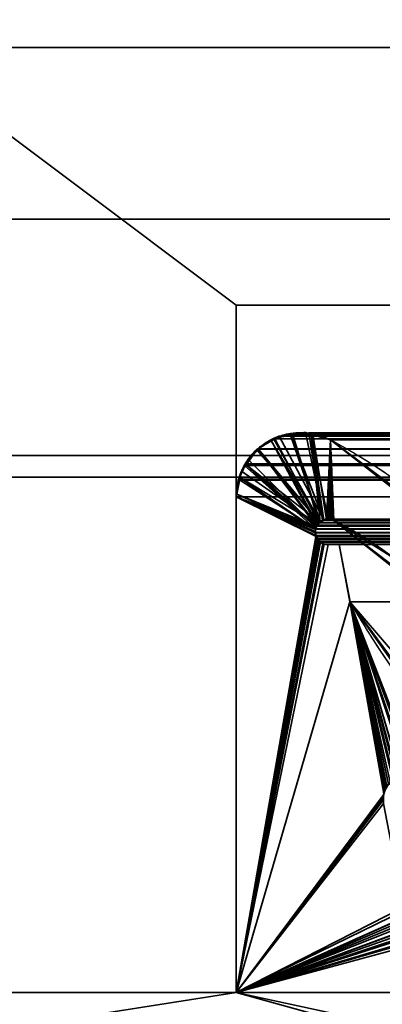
# Model space of a CAD drawing. Header units: millimetres. Extents: x -590 to 3690, y -120 to 127.
# Tile 310 of 656: x 1014 to 1018, y 5 to 16. Entities that reach past the tile are written whole.
import ezdxf

# ---------------------------------------------------------------- set-up
doc = ezdxf.new("R2010")
doc.units = ezdxf.units.MM
doc.layers.add('152', color=7, linetype='Continuous', true_color=0xffffff)

# ---------------------------------------------------------------- blocks, each defined once
blk = doc.blocks.new('UG_SURFACE_002')
at = {"layer": '152', "color": 252, "linetype": 'Continuous', "lineweight": 35}
for points in [[(2165, -31.2, 2203), (2165, 108.2, 2203), (835, 108.2, 2203), (835, -31.2, 2203)], [(985, -31.2, 2053), (985, 108.2, 2053), (2015, 108.2, 2053), (2015, -31.2, 2053)]]:
    blk.add_3dface(points, dxfattribs=at)
blk = doc.blocks.new('UG_SURFACE_095')
at = {"layer": '152', "color": 254, "linetype": 'Continuous', "lineweight": 35}
for points in [[(1024.19, 107.052, -7), (1024.25, 106.75, -7), (1020.5, 13, -7), (1012.5, 81, -7)], [(1012.5, 81, 2021), (1024.25, 5, 2009.25), (1024.25, 106.75, 2009.25), (1024.202, 107.05, 2009.298)], [(1024.25, 5, 2009.25), (1012.5, 81, 2021), (1020.5, 13, 2013)], [(1016.5, 13, 2017), (1020.5, 13, 2013), (1012.5, 81, 2021), (1012.5, 16, 2021)], [(1012.5, 81, -7), (1020.5, 13, -7), (1016.5, 13, -7), (1012.5, 16, -7)], [(1012.5, 16, 2021), (1012.5, 5, 2021), (1016.5, 5, 2017), (1016.5, 13, 2017)], [(1016.5, 13, -7), (1016.5, 5, -7), (1012.5, 5, -7), (1012.5, 16, -7)], [(1016.5, 13, 2017), (1016.5, 5, 2017), (1016.5, 5, -7), (1016.5, 13, -7)], [(1020.5, 13, 2013), (1016.5, 13, 2017), (1016.5, 13, -7), (1020.5, 13, -7)], [(1016.5, 5, 2017), (1012.5, 5, 2021), (1012.5, 5, -7), (1016.5, 5, -7)]]:
    blk.add_3dface(points, dxfattribs=at)
blk = doc.blocks.new('UG_SURFACE_097')
at = {"layer": '152', "color": 254, "linetype": 'Continuous', "lineweight": 35}
for points in [[(1999.75, -35, 2033.25), (1999.75, 111.75, 2033.25), (1000.25, 111.75, 2033.25), (1000.25, -35, 2033.25)], [(1024.25, 106.75, 2009.25), (1024.25, 5, 2009.25), (1012.5, 81, 2021), (1012.5, 111.75, 2021)], [(1012.5, 16, 2021), (1012.5, 81, 2021), (1020.5, 13, 2013), (1016.5, 13, 2017)], [(1020.5, 13, 2013), (1012.5, 81, 2021), (1024.25, 5, 2009.25)], [(1992, 16, 2025.5), (1992, -33, 2025.5), (1008, -33, 2025.5), (1008, 16, 2025.5)], [(1992, 16, 2025.5), (1008, 16, 2025.5), (1012.5, 16, 2021), (1987.5, 16, 2021)], [(1987.5, 5, 2021), (1987.5, 16, 2021), (1012.5, 16, 2021), (1012.5, 5, 2021)], [(1016.5, 13, 2017), (1016.5, 5, 2017), (1012.5, 5, 2021), (1012.5, 16, 2021)], [(1983.5, 13, 2017), (1983.5, 5, 2017), (1016.5, 5, 2017), (1016.5, 13, 2017)], [(1983.5, 13, 2017), (1016.5, 13, 2017), (1020.5, 13, 2013), (1979.5, 13, 2013)], [(1987.5, 5, 2021), (1012.5, 5, 2021), (1016.5, 5, 2017), (1983.5, 5, 2017)]]:
    blk.add_3dface(points, dxfattribs=at)
blk = doc.blocks.new('UG_SURFACE_126')
at = {"layer": '152', "color": 46, "linetype": 'Continuous', "lineweight": 35}
for points in [[(1016.935, 11.449, 2016.565), (1017.002, 11.476, -7), (1016.91, 11.42, -7)], [(1016.91, 11.42, -7), (1017.002, 11.476, -7), (1017.52, 10.502, -7), (1017.478, 10.478, -7)], [(1017.002, 11.476, -7), (1016.935, 11.449, 2016.565), (1017.132, 11.487, 2016.368)], [(1017.478, 10.478, 2016.022), (1017.48, 10.481, 2016.02), (1017.132, 11.487, 2016.368), (1016.935, 11.449, 2016.565)], [(1017.132, 11.487, 2016.368), (1017.132, 11.493, -7), (1017.002, 11.476, -7)], [(1017.002, 11.476, -7), (1017.132, 11.493, -7), (1017.521, 10.503, -7), (1017.52, 10.502, -7)], [(1017.132, 11.493, -7), (1017.132, 11.487, 2016.368), (1017.289, 11.518, 2016.211)], [(1017.306, 11.517, -7), (1017.132, 11.493, -7), (1017.289, 11.518, 2016.211)], [(1017.372, 11.495, 2016.128), (1017.289, 11.518, 2016.211), (1017.132, 11.487, 2016.368), (1017.48, 10.481, 2016.02)], [(1017.521, 10.503, -7), (1017.132, 11.493, -7), (1017.306, 11.517, -7)], [(1017.306, 11.517, -7), (1017.289, 11.518, 2016.211), (1017.372, 11.495, 2016.128)], [(1017.372, 11.495, 2016.128), (1017.371, 11.498, -7), (1017.306, 11.517, -7)], [(1017.306, 11.517, -7), (1017.371, 11.498, -7), (1017.57, 10.51, -7), (1017.521, 10.503, -7)], [(1017.371, 11.498, -7), (1017.372, 11.495, 2016.128), (1017.6, 11.432, 2015.899)], [(1017.6, 11.432, 2015.899), (1017.6, 11.432, -7), (1017.371, 11.498, -7)], [(1017.371, 11.498, -7), (1017.6, 11.432, -7), (1017.579, 10.511, -7), (1017.57, 10.51, -7)], [(1017.372, 11.495, 2016.128), (1017.48, 10.481, 2016.02), (1017.521, 10.497, 2015.979)], [(1017.521, 10.497, 2015.979), (1017.554, 10.51, 2015.946), (1017.6, 11.432, 2015.899), (1017.372, 11.495, 2016.128)], [(1016.756, 11.328, -7), (1016.84, 11.396, 2016.66), (1016.903, 11.431, 2016.598)], [(1016.903, 11.431, 2016.598), (1016.91, 11.42, -7), (1016.756, 11.328, -7)], [(1016.756, 11.328, -7), (1016.91, 11.42, -7), (1017.478, 10.478, -7), (1017.47, 10.473, -7)], [(1016.756, 11.328, -7), (1016.76, 11.319, 2016.74), (1016.84, 11.396, 2016.66)], [(1016.903, 11.431, 2016.598), (1016.84, 11.396, 2016.66), (1016.76, 11.319, 2016.74), (1017.44, 10.437, 2016.059)], [(1016.91, 11.42, -7), (1016.903, 11.431, 2016.598), (1016.935, 11.449, 2016.565)], [(1017.45, 10.447, 2016.05), (1017.478, 10.478, 2016.022), (1016.935, 11.449, 2016.565), (1016.903, 11.431, 2016.598)], [(1016.903, 11.431, 2016.598), (1017.44, 10.437, 2016.059), (1017.45, 10.447, 2016.05)], [(1017.6, 11.432, 2015.899), (1017.554, 10.51, 2015.946), (1017.569, 10.508, 2015.931)], [(1017.6, 11.432, 2015.899), (1017.569, 10.508, 2015.931), (1017.618, 10.499, 2015.882)], [(1017.618, 10.5, -7), (1017.579, 10.511, -7), (1017.6, 11.432, -7)], [(1019.204, 10.239, -7), (1017.6, 11.432, -7), (1017.6, 11.432, 2015.899), (1019.204, 10.239, 2014.296)], [(1017.6, 11.432, -7), (1017.637, 10.495, -7), (1017.618, 10.5, -7)], [(1018.718, 9.667, -7), (1017.637, 10.495, -7), (1017.6, 11.432, -7), (1019.204, 10.239, -7)], [(1019.204, 10.239, 2014.296), (1017.6, 11.432, 2015.899), (1017.637, 10.495, 2015.863), (1018.721, 9.638, 2014.78)], [(1017.618, 10.499, 2015.882), (1017.637, 10.495, 2015.863), (1017.6, 11.432, 2015.899)], [(1016.74, 11.318, -7), (1016.611, 11.145, 2016.889), (1016.639, 11.203, 2016.861)], [(1016.74, 11.318, -7), (1016.616, 11.143, -7), (1016.611, 11.145, 2016.889)], [(1016.616, 11.143, -7), (1016.74, 11.318, -7), (1017.47, 10.473, -7)], [(1016.74, 11.318, -7), (1016.639, 11.203, 2016.861), (1016.76, 11.319, 2016.74)], [(1017.431, 10.412, 2016.069), (1017.44, 10.437, 2016.059), (1016.76, 11.319, 2016.74), (1016.639, 11.203, 2016.861)], [(1016.76, 11.319, 2016.74), (1016.756, 11.328, -7), (1016.74, 11.318, -7)], [(1017.47, 10.473, -7), (1016.74, 11.318, -7), (1016.756, 11.328, -7)], [(1016.563, 11.068, -7), (1016.539, 10.996, 2016.961), (1016.611, 11.145, 2016.889)], [(1016.611, 11.145, 2016.889), (1016.539, 10.996, 2016.961), (1017.424, 10.393, 2016.076)], [(1016.611, 11.145, 2016.889), (1016.616, 11.143, -7), (1016.563, 11.068, -7)], [(1017.47, 10.473, -7), (1017.451, 10.447, -7), (1016.563, 11.068, -7), (1016.616, 11.143, -7)], [(1016.639, 11.203, 2016.861), (1016.611, 11.145, 2016.889), (1017.431, 10.412, 2016.069)], [(1016.611, 11.145, 2016.889), (1017.424, 10.393, 2016.076), (1017.431, 10.412, 2016.069)], [(1016.563, 11.068, -7), (1016.548, 10.996, -7), (1016.539, 10.996, 2016.961)], [(1016.548, 10.996, -7), (1016.563, 11.068, -7), (1017.451, 10.447, -7)], [(1016.539, 10.996, 2016.961), (1016.53, 10.979, 2016.97), (1016.505, 10.799, 2016.995), (1017.424, 10.393, 2016.076)], [(1016.507, 10.799, -7), (1016.505, 10.799, 2016.995), (1016.53, 10.979, 2016.97)], [(1016.507, 10.799, -7), (1016.53, 10.979, 2016.97), (1016.539, 10.996, 2016.961)], [(1016.539, 10.996, 2016.961), (1016.548, 10.996, -7), (1016.507, 10.799, -7)], [(1017.451, 10.447, -7), (1017.434, 10.425, -7), (1016.507, 10.799, -7), (1016.548, 10.996, -7)], [(1016.5, 10.768, -7), (1016.5, 10.768, 2017), (1016.505, 10.799, 2016.995)], [(1016.505, 10.799, 2016.995), (1016.507, 10.799, -7), (1016.5, 10.768, -7)], [(1016.5, 10.768, -7), (1016.507, 10.799, -7), (1017.434, 10.425, -7), (1017.431, 10.413, -7)], [(1017.424, 10.391, 2016.076), (1017.424, 10.393, 2016.076), (1016.505, 10.799, 2016.995), (1016.5, 10.768, 2017)], [(1016.5, 10.768, -7), (1016.5, 5, -7), (1016.5, 5, 2017), (1016.5, 10.768, 2017)], [(1016.5, 10.768, -7), (1017.431, 10.413, -7), (1017.426, 10.39, -7)], [(1016.5, 5, -7), (1016.5, 10.768, -7), (1017.431, 10.309, -7), (1017.454, 10.272, -7)], [(1016.5, 10.768, -7), (1017.421, 10.367, -7), (1017.423, 10.352, -7)], [(1017.426, 10.39, -7), (1017.421, 10.367, -7), (1016.5, 10.768, -7)], [(1017.423, 10.352, -7), (1017.431, 10.309, -7), (1017.431, 10.309, -7), (1016.5, 10.768, -7)], [(1016.5, 10.768, 2017), (1017.421, 10.352, 2016.079), (1017.424, 10.391, 2016.076)], [(1016.5, 10.768, 2017), (1017.421, 10.35, 2016.079), (1017.421, 10.352, 2016.079)], [(1017.43, 10.309, 2016.07), (1017.421, 10.35, 2016.079), (1016.5, 10.768, 2017), (1016.5, 5, 2017)], [(1017.431, 10.413, -7), (1017.434, 10.425, -7), (1017.45, 10.447, 2016.05)], [(1017.45, 10.447, 2016.05), (1017.44, 10.437, 2016.059), (1017.431, 10.413, -7)], [(1017.44, 10.437, 2016.059), (1017.431, 10.412, 2016.069), (1017.431, 10.413, -7)], [(1017.434, 10.425, -7), (1017.451, 10.447, -7), (1017.45, 10.447, 2016.05)], [(1017.478, 10.478, 2016.022), (1017.45, 10.447, 2016.05), (1017.451, 10.447, -7)], [(1017.451, 10.447, -7), (1017.47, 10.473, -7), (1017.478, 10.478, 2016.022)], [(1017.47, 10.473, -7), (1017.478, 10.478, -7), (1017.478, 10.478, 2016.022)], [(1017.478, 10.478, -7), (1017.52, 10.502, -7), (1017.521, 10.497, 2015.979)], [(1017.521, 10.497, 2015.979), (1017.48, 10.481, 2016.02), (1017.478, 10.478, -7)], [(1017.48, 10.481, 2016.02), (1017.478, 10.478, 2016.022), (1017.478, 10.478, -7)], [(1017.521, 10.497, 2015.979), (1017.52, 10.502, -7), (1017.521, 10.503, -7)], [(1017.521, 10.503, -7), (1017.57, 10.51, -7), (1017.569, 10.508, 2015.931)], [(1017.569, 10.508, 2015.931), (1017.554, 10.51, 2015.946), (1017.521, 10.503, -7)], [(1017.554, 10.51, 2015.946), (1017.521, 10.497, 2015.979), (1017.521, 10.503, -7)], [(1017.569, 10.508, 2015.931), (1017.57, 10.51, -7), (1017.579, 10.511, -7)], [(1017.618, 10.499, 2015.882), (1017.569, 10.508, 2015.931), (1017.579, 10.511, -7)], [(1017.579, 10.511, -7), (1017.618, 10.5, -7), (1017.618, 10.499, 2015.882)], [(1017.618, 10.5, -7), (1017.637, 10.495, -7), (1017.637, 10.495, 2015.863)], [(1017.637, 10.495, 2015.863), (1017.618, 10.499, 2015.882), (1017.618, 10.5, -7)], [(1017.637, 10.495, -7), (1018.718, 9.667, -7), (1018.721, 9.638, 2014.78)], [(1018.721, 9.638, 2014.78), (1017.637, 10.495, 2015.863), (1017.637, 10.495, -7)], [(1017.423, 10.352, -7), (1017.421, 10.367, -7), (1017.424, 10.391, 2016.076)], [(1017.424, 10.391, 2016.076), (1017.421, 10.352, 2016.079), (1017.423, 10.352, -7)], [(1017.421, 10.367, -7), (1017.426, 10.39, -7), (1017.424, 10.391, 2016.076)], [(1017.423, 10.352, -7), (1017.421, 10.352, 2016.079), (1017.421, 10.35, 2016.079)], [(1017.421, 10.35, 2016.079), (1017.43, 10.309, 2016.07), (1017.423, 10.352, -7)], [(1017.423, 10.352, -7), (1017.43, 10.309, 2016.07), (1017.43, 10.309, 2016.07)], [(1017.43, 10.309, 2016.07), (1017.431, 10.309, -7), (1017.423, 10.352, -7)], [(1017.431, 10.412, 2016.069), (1017.424, 10.393, 2016.076), (1017.426, 10.39, -7)], [(1017.424, 10.393, 2016.076), (1017.424, 10.391, 2016.076), (1017.426, 10.39, -7)], [(1017.426, 10.39, -7), (1017.431, 10.413, -7), (1017.431, 10.412, 2016.069)], [(1017.453, 10.272, 2016.047), (1017.43, 10.309, 2016.07), (1017.43, 10.309, 2016.07), (1016.5, 5, 2017)], [(1017.454, 10.272, -7), (1017.463, 10.259, -7), (1016.5, 5, -7)], [(1016.5, 5, 2017), (1017.458, 10.264, 2016.042), (1017.453, 10.272, 2016.047)], [(1017.482, 10.246, 2016.018), (1017.458, 10.264, 2016.042), (1016.5, 5, 2017)], [(1016.5, 5, -7), (1017.463, 10.259, -7), (1017.483, 10.245, -7)], [(1016.5, 5, 2017), (1017.515, 10.224, 2015.985), (1017.482, 10.246, 2016.018)], [(1017.483, 10.245, -7), (1017.511, 10.225, -7), (1016.5, 5, -7)], [(1016.5, 5, -7), (1017.511, 10.225, -7), (1017.522, 10.223, -7)], [(1017.522, 10.222, 2015.978), (1017.515, 10.224, 2015.985), (1016.5, 5, 2017)], [(1017.522, 10.223, -7), (1017.57, 10.213, -7), (1016.5, 5, -7)], [(1016.5, 5, 2017), (1017.57, 10.213, 2015.93), (1017.522, 10.222, 2015.978)], [(1017.57, 10.213, -7), (1017.698, 10.213, -7), (1017.825, 9.549, -7), (1016.5, 5, -7)], [(1016.5, 5, 2017), (1017.825, 9.549, 2015.674), (1017.698, 10.213, 2015.802), (1017.57, 10.213, 2015.93)], [(1017.431, 10.309, -7), (1017.43, 10.309, 2016.07), (1017.453, 10.272, 2016.047)], [(1017.431, 10.309, -7), (1017.431, 10.309, -7), (1017.43, 10.309, 2016.07)], [(1017.453, 10.272, 2016.047), (1017.454, 10.272, -7), (1017.431, 10.309, -7)], [(1017.454, 10.272, -7), (1017.453, 10.272, 2016.047), (1017.458, 10.264, 2016.042)], [(1017.458, 10.264, 2016.042), (1017.463, 10.259, -7), (1017.454, 10.272, -7)], [(1017.463, 10.259, -7), (1017.458, 10.264, 2016.042), (1017.482, 10.246, 2016.018)], [(1017.482, 10.246, 2016.018), (1017.483, 10.245, -7), (1017.463, 10.259, -7)], [(1017.483, 10.245, -7), (1017.482, 10.246, 2016.018), (1017.515, 10.224, 2015.985)], [(1017.515, 10.224, 2015.985), (1017.511, 10.225, -7), (1017.483, 10.245, -7)], [(1017.511, 10.225, -7), (1017.515, 10.224, 2015.985), (1017.522, 10.222, 2015.978)], [(1017.522, 10.222, 2015.978), (1017.522, 10.223, -7), (1017.511, 10.225, -7)], [(1017.522, 10.223, -7), (1017.522, 10.222, 2015.978), (1017.57, 10.213, 2015.93)], [(1017.57, 10.213, 2015.93), (1017.57, 10.213, -7), (1017.522, 10.223, -7)], [(1017.57, 10.213, 2015.93), (1017.698, 10.213, 2015.802), (1017.698, 10.213, -7), (1017.57, 10.213, -7)], [(1017.825, 9.549, -7), (1017.698, 10.213, -7), (1017.698, 10.213, 2015.802), (1017.825, 9.549, 2015.674)], [(1018.233, 7.348, -7), (1018.216, 7.302, -7), (1016.5, 5, -7), (1017.825, 9.549, -7)], [(1017.825, 9.549, 2015.674), (1016.5, 5, 2017), (1018.212, 7.276, 2015.288), (1018.229, 7.35, 2015.271)], [(1017.825, 9.549, -7), (1018.956, 7.948, 2014.544), (1020.368, 6.589, 2013.132)], [(1017.825, 9.549, -7), (1017.825, 9.549, 2015.674), (1018.956, 7.948, 2014.544)], [(1020.368, 6.589, 2013.132), (1020.368, 6.589, -7), (1017.825, 9.549, -7)], [(1017.825, 9.549, -7), (1018.237, 7.358, -7), (1018.233, 7.348, -7)], [(1017.825, 9.549, -7), (1018.52, 7.527, -7), (1018.512, 7.527, -7)], [(1017.825, 9.549, -7), (1018.253, 7.399, -7), (1018.237, 7.358, -7)], [(1018.512, 7.527, -7), (1018.418, 7.52, -7), (1017.825, 9.549, -7)], [(1017.825, 9.549, -7), (1018.619, 7.496, -7), (1018.599, 7.503, -7)], [(1017.825, 9.549, -7), (1018.324, 7.475, -7), (1018.276, 7.423, -7), (1018.253, 7.399, -7)], [(1018.418, 7.52, -7), (1018.417, 7.52, -7), (1017.825, 9.549, -7)], [(1017.825, 9.549, -7), (1020.368, 6.589, -7), (1020.084, 6.334, -7), (1018.619, 7.496, -7)], [(1018.599, 7.503, -7), (1018.52, 7.527, -7), (1017.825, 9.549, -7)], [(1018.417, 7.52, -7), (1018.338, 7.482, -7), (1018.324, 7.475, -7), (1017.825, 9.549, -7)], [(1017.825, 9.549, 2015.674), (1018.496, 7.529, 2015.004), (1018.512, 7.525, 2014.988)], [(1018.512, 7.525, 2014.988), (1018.599, 7.502, 2014.901), (1018.956, 7.948, 2014.544), (1017.825, 9.549, 2015.674)], [(1017.825, 9.549, 2015.674), (1018.366, 7.5, 2015.134), (1018.419, 7.512, 2015.081)], [(1017.825, 9.549, 2015.674), (1018.272, 7.426, 2015.228), (1018.273, 7.426, 2015.227)], [(1018.419, 7.512, 2015.081), (1018.496, 7.529, 2015.004), (1017.825, 9.549, 2015.674)], [(1018.273, 7.426, 2015.227), (1018.339, 7.479, 2015.161), (1017.825, 9.549, 2015.674)], [(1018.339, 7.479, 2015.161), (1018.366, 7.5, 2015.134), (1017.825, 9.549, 2015.674)], [(1018.229, 7.35, 2015.271), (1018.23, 7.352, 2015.27), (1017.825, 9.549, 2015.674)], [(1018.23, 7.352, 2015.27), (1018.234, 7.359, 2015.266), (1018.272, 7.426, 2015.228), (1017.825, 9.549, 2015.674)], [(1016.5, 5, -7), (1018.216, 7.302, -7), (1018.216, 7.272, -7)], [(1018.212, 7.272, 2015.288), (1018.212, 7.276, 2015.288), (1016.5, 5, 2017)], [(1018.216, 7.272, -7), (1018.216, 7.199, -7), (1016.5, 5, -7)], [(1016.5, 5, 2017), (1018.216, 7.199, 2015.284), (1018.212, 7.272, 2015.288)], [(1016.5, 5, -7), (1018.216, 7.199, -7), (1018.448, 5.993, -7)], [(1018.448, 5.993, 2015.052), (1018.216, 7.199, 2015.284), (1016.5, 5, 2017)], [(1016.5, 5, -7), (1018.448, 5.993, -7), (1018.489, 5.886, -7)], [(1016.5, 5, 2017), (1018.457, 5.953, 2015.043), (1018.448, 5.993, 2015.052)], [(1018.488, 5.888, 2015.013), (1018.457, 5.953, 2015.043), (1016.5, 5, 2017)], [(1016.5, 5, 2017), (1018.526, 5.805, 2014.974), (1018.488, 5.888, 2015.013)], [(1018.489, 5.886, -7), (1018.509, 5.832, -7), (1016.5, 5, -7)], [(1016.5, 5, -7), (1018.509, 5.832, -7), (1018.571, 5.76, -7)], [(1018.569, 5.765, 2014.93), (1018.526, 5.805, 2014.974), (1016.5, 5, 2017)], [(1016.5, 5, 2017), (1018.646, 5.694, 2014.853), (1018.569, 5.765, 2014.93)], [(1018.571, 5.76, -7), (1018.621, 5.701, -7), (1016.5, 5, -7)], [(1016.5, 5, -7), (1018.621, 5.701, -7), (1018.644, 5.688, -7)], [(1016.5, 5, 2017), (1018.693, 5.651, 2014.807), (1018.646, 5.694, 2014.853)], [(1018.644, 5.688, -7), (1018.771, 5.615, -7), (1016.5, 5, -7)], [(1018.783, 5.628, 2014.717), (1018.693, 5.651, 2014.807), (1016.5, 5, 2017), (1020.432, 4.15, 2013.068)], [(1020.432, 4.15, -7), (1016.5, 5, -7), (1018.771, 5.615, -7), (1018.781, 5.614, -7)], [(1013.104, 5, 2020.396), (1016.5, 5, 2017), (1016.5, 5, -7), (1013.104, 5, -7)], [(1013.104, 5, -7), (1014.253, 4.647, -7), (1013.918, 4.137, -7), (1013.749, 4.148, -7)], [(1014.253, 4.647, -7), (1013.104, 5, -7), (1016.5, 5, -7)], [(1013.75, 4.139, 2019.75), (1013.918, 4.137, 2019.582), (1014.253, 4.647, 2019.247), (1013.104, 5, 2020.396)], [(1016.5, 5, 2017), (1013.104, 5, 2020.396), (1014.253, 4.647, 2019.247)], [(1016.5, 5, -7), (1019.571, 4.15, -7), (1016.892, 4.15, -7), (1014.253, 4.647, -7)], [(1014.253, 4.647, 2019.247), (1016.892, 4.15, 2016.608), (1019.571, 4.15, 2013.929), (1016.5, 5, 2017)], [(1016.5, 5, -7), (1020.432, 4.15, -7), (1019.571, 4.15, -7)], [(1019.571, 4.15, 2013.929), (1020.432, 4.15, 2013.068), (1016.5, 5, 2017)]]:
    blk.add_3dface(points, dxfattribs=at)
blk = doc.blocks.new('UG_SURFACE_127')
at = {"layer": '152', "color": 46, "linetype": 'Continuous', "lineweight": 35}
for points in [[(1017.462, 10.465, 2016.038), (1016.951, 11.446, 2016.549), (1016.999, 11.475, 2016.501), (1017.162, 11.493, 2016.338)], [(1016.999, 11.475, 2016.501), (1016.951, 11.446, 2016.549), (1983.049, 11.446, 2016.549)], [(1983.001, 11.475, 2016.501), (1982.838, 11.493, 2016.338), (1017.162, 11.493, 2016.338), (1016.999, 11.475, 2016.501)], [(1016.999, 11.475, 2016.501), (1983.049, 11.446, 2016.549), (1983.001, 11.475, 2016.501)], [(1017.345, 11.513, 2016.155), (1017.162, 11.493, 2016.338), (1982.838, 11.493, 2016.338)], [(1017.162, 11.493, 2016.338), (1017.345, 11.513, 2016.155), (1017.506, 10.497, 2015.995), (1017.471, 10.471, 2016.029)], [(1017.471, 10.471, 2016.029), (1017.462, 10.465, 2016.038), (1017.162, 11.493, 2016.338)], [(1017.345, 11.513, 2016.155), (1982.838, 11.493, 2016.338), (1982.655, 11.513, 2016.155)], [(1982.655, 11.513, 2016.155), (1982.606, 11.497, 2016.106), (1017.394, 11.497, 2016.106), (1017.345, 11.513, 2016.155)], [(1017.506, 10.497, 2015.995), (1017.345, 11.513, 2016.155), (1017.394, 11.497, 2016.106)], [(1017.394, 11.497, 2016.106), (1982.606, 11.497, 2016.106), (1982.4, 11.432, 2015.899), (1017.6, 11.432, 2015.899)], [(1017.394, 11.497, 2016.106), (1017.6, 11.432, 2015.899), (1017.572, 10.511, 2015.929), (1017.552, 10.507, 2015.948)], [(1017.552, 10.507, 2015.948), (1017.506, 10.497, 2015.994), (1017.506, 10.497, 2015.995), (1017.394, 11.497, 2016.106)], [(1016.755, 11.329, 2016.745), (1983.245, 11.329, 2016.745), (1983.049, 11.446, 2016.549), (1016.951, 11.446, 2016.549)], [(1016.755, 11.329, 2016.745), (1016.951, 11.446, 2016.549), (1017.462, 10.465, 2016.038), (1017.443, 10.438, 2016.057)], [(1017.598, 10.505, 2015.902), (1017.572, 10.511, 2015.929), (1017.6, 11.432, 2015.899)], [(1017.6, 11.432, 2015.899), (1017.637, 10.495, 2015.863), (1017.598, 10.505, 2015.902)], [(1017.6, 11.432, 2015.899), (1982.4, 11.432, 2015.899), (1980.802, 10.222, 2014.302)], [(1980.802, 10.222, 2014.302), (1019.189, 10.194, 2014.311), (1017.6, 11.432, 2015.899)], [(1018.355, 10.044, 2015.145), (1017.637, 10.495, 2015.863), (1017.6, 11.432, 2015.899), (1019.189, 10.194, 2014.311)], [(1017.436, 10.429, 2016.063), (1016.611, 11.154, 2016.889), (1016.745, 11.323, 2016.755), (1016.755, 11.329, 2016.745)], [(1016.745, 11.323, 2016.755), (1016.611, 11.154, 2016.889), (1983.389, 11.154, 2016.889)], [(1983.255, 11.323, 2016.755), (1983.245, 11.329, 2016.745), (1016.755, 11.329, 2016.745), (1016.745, 11.323, 2016.755)], [(1016.745, 11.323, 2016.755), (1983.389, 11.154, 2016.889), (1983.255, 11.323, 2016.755)], [(1017.443, 10.438, 2016.057), (1017.436, 10.429, 2016.063), (1016.755, 11.329, 2016.745)], [(1016.597, 11.136, 2016.903), (1016.53, 10.974, 2016.97), (1983.47, 10.974, 2016.97)], [(1017.425, 10.396, 2016.075), (1016.53, 10.974, 2016.97), (1016.597, 11.136, 2016.903)], [(1983.403, 11.136, 2016.903), (1983.389, 11.154, 2016.889), (1016.611, 11.154, 2016.889), (1016.597, 11.136, 2016.903)], [(1016.597, 11.136, 2016.903), (1016.611, 11.154, 2016.889), (1017.436, 10.429, 2016.063), (1017.425, 10.396, 2016.075)], [(1016.597, 11.136, 2016.903), (1983.47, 10.974, 2016.97), (1983.403, 11.136, 2016.903)], [(1017.424, 10.393, 2016.076), (1016.5, 10.768, 2017), (1016.526, 10.964, 2016.974), (1016.53, 10.974, 2016.97)], [(1016.526, 10.964, 2016.974), (1016.5, 10.768, 2017), (1983.5, 10.768, 2017)], [(1983.474, 10.964, 2016.974), (1983.47, 10.974, 2016.97), (1016.53, 10.974, 2016.97), (1016.526, 10.964, 2016.974)], [(1016.526, 10.964, 2016.974), (1983.5, 10.768, 2017), (1983.474, 10.964, 2016.974)], [(1017.425, 10.396, 2016.075), (1017.424, 10.393, 2016.076), (1016.53, 10.974, 2016.97)], [(1016.5, 10.768, 2017), (1016.5, 5, 2017), (1983.5, 5, 2017), (1983.5, 10.768, 2017)], [(1016.5, 5, 2017), (1016.5, 10.768, 2017), (1017.427, 10.318, 2016.073), (1017.431, 10.309, 2016.069)], [(1016.5, 10.768, 2017), (1017.421, 10.352, 2016.079), (1017.427, 10.318, 2016.073)], [(1016.5, 10.768, 2017), (1017.424, 10.393, 2016.076), (1017.421, 10.354, 2016.079), (1017.421, 10.352, 2016.079)], [(1982.575, 10.396, 2016.075), (1017.425, 10.396, 2016.075), (1017.436, 10.429, 2016.063)], [(1017.436, 10.429, 2016.063), (1017.443, 10.438, 2016.057), (1982.557, 10.438, 2016.057), (1982.564, 10.429, 2016.063)], [(1982.564, 10.429, 2016.063), (1982.575, 10.396, 2016.075), (1017.436, 10.429, 2016.063)], [(1982.557, 10.438, 2016.057), (1017.443, 10.438, 2016.057), (1017.462, 10.465, 2016.038)], [(1017.462, 10.465, 2016.038), (1017.471, 10.471, 2016.029), (1982.529, 10.471, 2016.029), (1982.538, 10.465, 2016.038)], [(1982.538, 10.465, 2016.038), (1982.557, 10.438, 2016.057), (1017.462, 10.465, 2016.038)], [(1982.494, 10.497, 2015.995), (1017.471, 10.471, 2016.029), (1017.506, 10.497, 2015.995)], [(1982.494, 10.497, 2015.995), (1982.529, 10.471, 2016.029), (1017.471, 10.471, 2016.029)], [(1017.552, 10.507, 2015.948), (1982.448, 10.507, 2015.948), (1982.494, 10.497, 2015.994), (1017.506, 10.497, 2015.994)], [(1017.506, 10.497, 2015.995), (1017.506, 10.497, 2015.994), (1982.494, 10.497, 2015.994), (1982.494, 10.497, 2015.995)], [(1982.428, 10.511, 2015.929), (1017.552, 10.507, 2015.948), (1017.572, 10.511, 2015.929)], [(1982.428, 10.511, 2015.929), (1982.448, 10.507, 2015.948), (1017.552, 10.507, 2015.948)], [(1017.572, 10.511, 2015.929), (1982.402, 10.505, 2015.902), (1982.428, 10.511, 2015.929)], [(1017.572, 10.511, 2015.929), (1017.598, 10.505, 2015.902), (1982.402, 10.505, 2015.902)], [(1017.637, 10.495, 2015.863), (1982.363, 10.495, 2015.863), (1982.402, 10.505, 2015.902), (1017.598, 10.505, 2015.902)], [(1981.645, 10.044, 2015.145), (1017.637, 10.495, 2015.863), (1018.355, 10.044, 2015.145)], [(1981.645, 10.044, 2015.145), (1982.363, 10.495, 2015.863), (1017.637, 10.495, 2015.863)], [(1982.579, 10.354, 2016.079), (1017.421, 10.354, 2016.079), (1017.424, 10.393, 2016.076)], [(1017.421, 10.354, 2016.079), (1982.579, 10.354, 2016.079), (1982.579, 10.352, 2016.079)], [(1982.579, 10.352, 2016.079), (1982.573, 10.318, 2016.073), (1017.421, 10.354, 2016.079)], [(1017.421, 10.352, 2016.079), (1017.421, 10.354, 2016.079), (1982.573, 10.318, 2016.073)], [(1982.573, 10.318, 2016.073), (1017.427, 10.318, 2016.073), (1017.421, 10.352, 2016.079)], [(1017.424, 10.393, 2016.076), (1017.425, 10.396, 2016.075), (1982.575, 10.396, 2016.075), (1982.576, 10.393, 2016.076)], [(1982.576, 10.393, 2016.076), (1982.579, 10.354, 2016.079), (1017.424, 10.393, 2016.076)], [(1982.573, 10.318, 2016.073), (1982.569, 10.309, 2016.069), (1017.431, 10.309, 2016.069), (1017.427, 10.318, 2016.073)], [(1017.431, 10.309, 2016.069), (1017.442, 10.286, 2016.058), (1016.5, 5, 2017)], [(1017.442, 10.286, 2016.058), (1017.453, 10.272, 2016.047), (1017.473, 10.249, 2016.027), (1016.5, 5, 2017)], [(1016.5, 5, 2017), (1017.473, 10.249, 2016.027), (1017.484, 10.243, 2016.016), (1017.525, 10.22, 2015.975)], [(1016.5, 5, 2017), (1017.525, 10.22, 2015.975), (1017.527, 10.22, 2015.973), (1017.57, 10.213, 2015.93)], [(1017.57, 10.213, 2015.93), (1017.698, 10.213, 2015.802), (1017.825, 9.549, 2015.674), (1016.5, 5, 2017)], [(1017.442, 10.286, 2016.058), (1017.431, 10.309, 2016.069), (1982.569, 10.309, 2016.069)], [(1017.442, 10.286, 2016.058), (1982.569, 10.309, 2016.069), (1982.558, 10.286, 2016.058)], [(1982.558, 10.286, 2016.058), (1982.547, 10.272, 2016.047), (1017.453, 10.272, 2016.047), (1017.442, 10.286, 2016.058)], [(1017.453, 10.272, 2016.047), (1982.547, 10.272, 2016.047), (1982.527, 10.249, 2016.027)], [(1017.473, 10.249, 2016.027), (1017.453, 10.272, 2016.047), (1982.527, 10.249, 2016.027)], [(1982.527, 10.249, 2016.027), (1982.516, 10.243, 2016.016), (1017.484, 10.243, 2016.016), (1017.473, 10.249, 2016.027)], [(1017.484, 10.243, 2016.016), (1982.516, 10.243, 2016.016), (1982.475, 10.22, 2015.975)], [(1017.525, 10.22, 2015.975), (1017.484, 10.243, 2016.016), (1982.475, 10.22, 2015.975)], [(1982.475, 10.22, 2015.975), (1982.473, 10.22, 2015.973), (1017.527, 10.22, 2015.973), (1017.525, 10.22, 2015.975)], [(1017.527, 10.22, 2015.973), (1982.473, 10.22, 2015.973), (1982.43, 10.213, 2015.93), (1017.57, 10.213, 2015.93)], [(1982.43, 10.213, 2015.93), (1982.302, 10.213, 2015.802), (1017.698, 10.213, 2015.802), (1017.57, 10.213, 2015.93)], [(1017.825, 9.549, 2015.674), (1017.698, 10.213, 2015.802), (1982.302, 10.213, 2015.802), (1982.175, 9.549, 2015.674)], [(1016.5, 5, 2017), (1017.825, 9.549, 2015.674), (1018.218, 7.313, 2015.282), (1018.215, 7.279, 2015.285)], [(1019.201, 7.673, 2014.299), (1017.825, 9.549, 2015.674), (1982.175, 9.549, 2015.674)], [(1017.825, 9.549, 2015.674), (1018.292, 7.448, 2015.208), (1018.274, 7.423, 2015.226)], [(1017.825, 9.549, 2015.674), (1018.377, 7.506, 2015.123), (1018.337, 7.478, 2015.163)], [(1018.337, 7.478, 2015.163), (1018.292, 7.448, 2015.208), (1017.825, 9.549, 2015.674)], [(1017.825, 9.549, 2015.674), (1018.499, 7.529, 2015.001), (1018.416, 7.513, 2015.084)], [(1017.825, 9.549, 2015.674), (1018.582, 7.506, 2014.918), (1018.5, 7.529, 2015)], [(1018.416, 7.513, 2015.084), (1018.377, 7.506, 2015.123), (1017.825, 9.549, 2015.674)], [(1017.825, 9.549, 2015.674), (1018.619, 7.496, 2014.881), (1018.582, 7.506, 2014.918)], [(1018.5, 7.529, 2015), (1018.499, 7.529, 2015.001), (1017.825, 9.549, 2015.674)], [(1018.619, 7.496, 2014.881), (1017.825, 9.549, 2015.674), (1019.201, 7.673, 2014.299)], [(1018.274, 7.423, 2015.226), (1018.243, 7.381, 2015.257), (1017.825, 9.549, 2015.674)], [(1018.243, 7.381, 2015.257), (1018.232, 7.351, 2015.268), (1018.218, 7.313, 2015.282), (1017.825, 9.549, 2015.674)], [(1018.215, 7.279, 2015.285), (1018.211, 7.237, 2015.289), (1016.5, 5, 2017)], [(1016.5, 5, 2017), (1018.211, 7.237, 2015.289), (1018.216, 7.199, 2015.284)], [(1018.216, 7.199, 2015.284), (1018.448, 5.993, 2015.052), (1016.5, 5, 2017)], [(1018.448, 5.993, 2015.052), (1018.493, 5.863, 2015.007), (1018.496, 5.856, 2015.004), (1016.5, 5, 2017)], [(1016.5, 5, 2017), (1018.496, 5.856, 2015.004), (1018.573, 5.751, 2014.927), (1018.587, 5.732, 2014.914)], [(1018.587, 5.732, 2014.914), (1018.679, 5.666, 2014.821), (1018.716, 5.639, 2014.784), (1016.5, 5, 2017)], [(1020.432, 4.15, 2013.068), (1016.5, 5, 2017), (1018.716, 5.639, 2014.784), (1018.806, 5.618, 2014.694)], [(1987.094, 4.669, 2020.594), (1013.104, 5, 2020.396), (1012.945, 4.726, 2020.555)], [(1987.094, 4.669, 2020.594), (1986.896, 5, 2020.396), (1013.104, 5, 2020.396)], [(1986.896, 5, 2020.396), (1983.5, 5, 2017), (1016.5, 5, 2017), (1013.104, 5, 2020.396)], [(1013.104, 5, 2020.396), (1014.253, 4.647, 2019.247), (1013.918, 4.137, 2019.582), (1013.727, 4.145, 2019.773)], [(1014.253, 4.647, 2019.247), (1013.104, 5, 2020.396), (1016.5, 5, 2017)], [(1016.5, 5, 2017), (1019.571, 4.15, 2013.929), (1016.892, 4.15, 2016.608), (1014.253, 4.647, 2019.247)], [(1016.5, 5, 2017), (1020.432, 4.15, 2013.068), (1019.571, 4.15, 2013.929)]]:
    blk.add_3dface(points, dxfattribs=at)
blk = doc.blocks.new('UG_SURFACE_135')
at = {"layer": '152', "color": 14, "linetype": 'Continuous', "lineweight": 35}
for points in [[(1991.8, 14, 2025.3), (1990.5, 14, 2024), (1009.5, 14, 2024), (1008.2, 14, 2025.3)], [(1991.8, -35, 2025.3), (1991.8, 14, 2025.3), (1008.2, 14, 2025.3), (1008.2, -35, 2025.3)], [(1990.5, 14, 2024), (1987.75, 11.25, 2021.25), (1012.25, 11.25, 2021.25), (1009.5, 14, 2024)], [(1987.75, 11.25, 2021.25), (1987.75, -47, 2021.25), (1012.25, -47, 2021.25), (1012.25, 11.25, 2021.25)]]:
    blk.add_3dface(points, dxfattribs=at)
blk = doc.blocks.new('UG_SURFACE_136')
at = {"layer": '152', "color": 7, "linetype": 'Continuous', "lineweight": 35}
for points in [[(1012.25, 11, 2021.25), (1012.25, -47, 2021.25), (1987.75, -47, 2021.25), (1987.75, 11, 2021.25)], [(1987.5, 11, 2021), (1012.5, 11, 2021), (1012.25, 11, 2021.25), (1987.75, 11, 2021.25)], [(1987.5, 11, 2021), (1987.5, -47, 2021), (1012.5, -47, 2021), (1012.5, 11, 2021)]]:
    blk.add_3dface(points, dxfattribs=at)

msp = doc.modelspace()

# ---------------------------------------------------------------- linework, layer by layer
at = {"layer": '152', "color": 252, "linetype": 'Continuous', "lineweight": -3, "true_color": 0x939598}
for p, q in [((1992, 16, 2025.5), (1008, 16, 2025.5)), ((1987.5, 16, 2021), (1012.5, 16, 2021)), ((1991.8, 14, 2025.3), (1008.2, 14, 2025.3)), ((1990.5, 14, 2024), (1009.5, 14, 2024)), ((1016.5, 13, -7), (1016.5, 5, -7)), ((1983.5, 13, 2017), (1016.5, 13, 2017)), ((1016.5, 13, 2017), (1016.5, 13, -7)), ((1016.5, 13, 2017), (1020.5, 13, 2013)), ((1016.5, 13, 2017), (1016.5, 5, 2017)), ((1020.5, 13, 2013), (1016.5, 13, 2017)), ((1016.5, 13, 2017), (1016.5, 5, 2017)), ((1020.5, 13, -7), (1016.5, 13, -7)), ((1982.4, 11.432, 2015.9), (1017.6, 11.432, 2015.9)), ((1017.6, 11.432, 2015.9), (1017.6, 11.432, -7)), ((1987.75, 11.25, 2021.25), (1012.25, 11.25, 2021.25)), ((1987.75, 11, 2021.25), (1012.25, 11, 2021.25)), ((1987.5, 11, 2021), (1012.5, 11, 2021)), ((1983.5, 10.768, 2017), (1016.5, 10.768, 2017)), ((1016.5, 10.768, 2017), (1016.5, 5, 2017)), ((1016.5, 10.768, 2017), (1016.5, 10.768, -7)), ((1016.5, 10.768, -7), (1016.5, 5, -7)), ((1016.5, 10.768, 2017), (1016.5, 5, 2017)), ((1017.637, 10.495, 2015.863), (1017.637, 10.495, -7)), ((1982.363, 10.495, 2015.863), (1017.637, 10.495, 2015.863)), ((1017.698, 10.213, 2015.802), (1017.57, 10.213, 2015.93)), ((1982.43, 10.213, 2015.93), (1017.57, 10.213, 2015.93)), ((1017.698, 10.213, -7), (1017.57, 10.213, -7)), ((1017.57, 10.213, 2015.93), (1017.698, 10.213, 2015.802)), ((1017.57, 10.213, 2015.93), (1017.57, 10.213, -7)), ((1982.302, 10.213, 2015.802), (1017.698, 10.213, 2015.802)), ((1017.826, 9.549, -7), (1017.698, 10.213, -7)), ((1017.698, 10.213, 2015.802), (1017.826, 9.549, 2015.674)), ((1017.698, 10.213, 2015.802), (1017.698, 10.213, -7)), ((1017.826, 9.549, 2015.674), (1017.698, 10.213, 2015.802)), ((1017.826, 9.549, 2015.674), (1017.826, 9.549, -7)), ((1982.174, 9.549, 2015.674), (1017.826, 9.549, 2015.674)), ((1016.5, 5, 2017), (1012.5, 5, 2021)), ((1012.5, 5, 2021), (1016.5, 5, 2017)), ((1987.5, 5, 2021), (1012.5, 5, 2021)), ((1016.5, 5, -7), (1012.5, 5, -7)), ((1016.5, 5, 2017), (1013.104, 5, 2020.396)), ((1013.104, 5, 2020.396), (1016.5, 5, 2017)), ((1016.5, 5, -7), (1013.104, 5, -7)), ((1986.896, 5, 2020.396), (1013.104, 5, 2020.396)), ((1016.5, 5, 2017), (1016.5, 5, -7)), ((1983.5, 5, 2017), (1016.5, 5, 2017)), ((1016.5, 5, 2017), (1016.5, 5, -7)), ((1983.5, 5, 2017), (1016.5, 5, 2017))]:
    msp.add_line(p, q, dxfattribs=at)
at = {"layer": '152', "color": 252, "linetype": 'Continuous', "lineweight": -3, "true_color": 0x939598, "extrusion": (0, 0, -1)}
for centre, radius, start, end in [((-1017.251, 10.768, 7), 0.751, 360, 117.7653), ((-1014.582, 5.699, 7), 6.479, 117.7653, 153.2564)]:
    msp.add_arc(centre, radius, start, end, dxfattribs=at)
at = {"layer": '152', "color": 252, "linetype": 'Continuous', "lineweight": -3, "true_color": 0x939598}
for centre, radius, start, end in [((1017.57, 10.362, -7), 0.149, 63.2754, 270), ((1015.621, 6.491, -7), 4.483, 20.3926, 63.2754), ((1026.795, 14.683, -7), 10.335, 209.7863, 231.547)]:
    msp.add_arc(centre, radius, start, end, dxfattribs=at)
for points, knots in [([(1016.5, 10.768, 2017), (1016.5, 10.834, 2017), (1016.509, 10.902, 2016.991), (1016.543, 11.026, 2016.957), (1016.567, 11.085, 2016.933), (1016.638, 11.21, 2016.862), (1016.689, 11.272, 2016.811), (1016.822, 11.393, 2016.678), (1016.91, 11.443, 2016.59), (1017.111, 11.515, 2016.389), (1017.23, 11.527, 2016.27), (1017.432, 11.502, 2016.068), (1017.519, 11.475, 2015.981), (1017.6, 11.432, 2015.9)], [0, 0, 0, 0, 0.103365, 0.103365, 0.20588, 0.20588, 0.351028, 0.351028, 0.553091, 0.553091, 0.808468, 0.808468, 1, 1, 1, 1]), ([(1017.637, 10.495, 2015.863), (1017.616, 10.506, 2015.884), (1017.594, 10.511, 2015.906), (1017.549, 10.512, 2015.951), (1017.527, 10.507, 2015.973), (1017.49, 10.489, 2016.01), (1017.475, 10.479, 2016.025), (1017.452, 10.455, 2016.048), (1017.443, 10.443, 2016.057), (1017.431, 10.418, 2016.069), (1017.427, 10.406, 2016.073), (1017.421, 10.38, 2016.079), (1017.42, 10.366, 2016.08), (1017.422, 10.34, 2016.078), (1017.424, 10.329, 2016.076), (1017.431, 10.306, 2016.069), (1017.436, 10.296, 2016.064), (1017.45, 10.271, 2016.05), (1017.461, 10.259, 2016.039), (1017.488, 10.235, 2016.012), (1017.506, 10.226, 2015.994), (1017.539, 10.215, 2015.961), (1017.555, 10.213, 2015.945), (1017.57, 10.213, 2015.93)], [0, 0, 0, 0, 0.141548, 0.141548, 0.284666, 0.284666, 0.389443, 0.389443, 0.46611, 0.46611, 0.526803, 0.526803, 0.58803, 0.58803, 0.641999, 0.641999, 0.697808, 0.697808, 0.78399, 0.78399, 0.903767, 0.903767, 1, 1, 1, 1]), ([(1019.823, 8.053, 2013.677), (1019.6, 8.653, 2013.9), (1019.268, 9.155, 2014.232), (1018.515, 9.959, 2014.985), (1018.086, 10.269, 2015.414), (1017.637, 10.495, 2015.863)], [0, 0, 0, 0, 0.5, 0.5, 1, 1, 1, 1])]:
    msp.add_open_spline(points, degree=3, knots=knots, dxfattribs=at)
for points, weights in [([(1016.5, 10.768, 2017), (1016.5, 11.192, 2017), (1016.771, 11.563, 2016.729), (1017.226, 11.63, 2016.274), (1017.6, 11.432, 2015.9)], [1, 0.758396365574, 0.677861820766, 0.758396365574, 1]), ([(1017.6, 11.432, 2015.9), (1018.495, 10.961, 2015.005), (1019.28, 10.314, 2014.22), (1019.913, 9.518, 2013.587), (1020.368, 8.615, 2013.132)], [1, 0.976209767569, 0.968279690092, 0.976209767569, 1]), ([(1019.823, 8.053, 2013.677), (1019.527, 8.849, 2013.973), (1019.042, 9.554, 2014.458), (1018.395, 10.114, 2015.105), (1017.637, 10.495, 2015.863)], [1, 0.965395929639, 0.953861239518, 0.965395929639, 1]), ([(1017.826, 9.549, 2015.674), (1018.314, 8.695, 2015.186), (1018.908, 7.907, 2014.592), (1019.597, 7.201, 2013.903), (1020.368, 6.589, 2013.132)], [1, 0.991011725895, 0.988015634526, 0.991011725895, 1])]:
    msp.add_rational_spline(points, weights, degree=4, dxfattribs=at)
for points in [[(1017.6, 11.432, 2015.9), (1018.685, 10.861, 2014.815), (1019.695, 9.951, 2013.805), (1020.368, 8.615, 2013.132)], [(1017.826, 9.549, 2015.674), (1018.521, 8.333, 2014.979), (1019.404, 7.355, 2014.096), (1020.368, 6.589, 2013.132)]]:
    msp.add_open_spline(points, degree=3, dxfattribs=at)
msp.add_rational_spline([(1017.637, 10.495, 2015.863), (1017.599, 10.514, 2015.901), (1017.548, 10.522, 2015.952), (1017.501, 10.501, 2015.999), (1017.438, 10.444, 2016.062), (1017.413, 10.399, 2016.087), (1017.415, 10.348, 2016.085), (1017.446, 10.269, 2016.054), (1017.479, 10.229, 2016.021), (1017.528, 10.213, 2015.972), (1017.57, 10.213, 2015.93)], [1, 1, 0.979485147, 1, 1, 0.979485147, 1, 1, 0.979485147, 1, 1], degree=4, knots=[0, 0, 0, 0, 0, 0.333333, 0.333333, 0.333333, 0.666667, 0.666667, 0.666667, 1, 1, 1, 1, 1], dxfattribs=at)

# ---------------------------------------------------------------- block references
for name in ['UG_SURFACE_095', 'UG_SURFACE_097', 'UG_SURFACE_002', 'UG_SURFACE_135', 'UG_SURFACE_126', 'UG_SURFACE_127', 'UG_SURFACE_136']:
    msp.add_blockref(name, (0, 0), dxfattribs=at)

doc.saveas('drawing.dxf')
